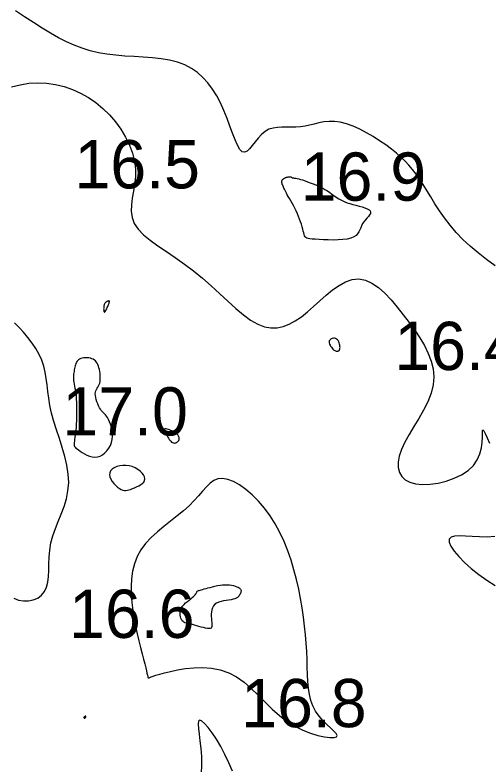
# Model space of a CAD drawing. Extents: x 3040093 to 3056816, y 408076 to 509144.
# Drawn here: x 3046478.9 to 3046528.1, y 434792.3 to 434870.1 of the extents above; entities that cross this region are included whole.
import ezdxf

# ---------------------------------------------------------------- set-up
doc = ezdxf.new("R2010")
doc.units = 0
doc.layers.add('V-CHAN-CONT-EL17', color=7, linetype='Continuous')
doc.layers.add('V-TOPO-SOUN-0610', color=7, linetype='Continuous')

msp = doc.modelspace()

# ---------------------------------------------------------------- linework, layer by layer
at = {"layer": 'V-CHAN-CONT-EL17'}
for points in [[(3046528.735, 434844.079), (3046527.833, 434844.735), (3046526.963, 434845.406), (3046526.139, 434846.094), (3046525.374, 434846.804), (3046524.678, 434847.535), (3046524.047, 434848.282), (3046523.475, 434849.032), (3046522.953, 434849.776), (3046522.477, 434850.505), (3046522.038, 434851.206), (3046521.63, 434851.871), (3046521.247, 434852.488), (3046520.88, 434853.052), (3046520.52, 434853.568), (3046520.158, 434854.044), (3046519.783, 434854.492), (3046519.386, 434854.918), (3046518.955, 434855.334), (3046518.482, 434855.748), (3046517.957, 434856.17), (3046517.372, 434856.604), (3046516.739, 434857.041), (3046516.069, 434857.468), (3046515.378, 434857.87), (3046514.678, 434858.233), (3046513.982, 434858.545), (3046513.305, 434858.791), (3046512.66, 434858.957), (3046512.056, 434859.035), (3046511.492, 434859.038), (3046510.959, 434858.984), (3046510.451, 434858.889), (3046509.961, 434858.773), (3046509.483, 434858.652), (3046509.01, 434858.546), (3046508.535, 434858.471), (3046508.054, 434858.439), (3046507.569, 434858.437), (3046507.085, 434858.447), (3046506.608, 434858.45), (3046506.142, 434858.425), (3046505.692, 434858.356), (3046505.265, 434858.222), (3046504.864, 434858.004), (3046504.493, 434857.694), (3046504.15, 434857.32), (3046503.832, 434856.92), (3046503.535, 434856.535), (3046503.256, 434856.201), (3046502.991, 434855.958), (3046502.737, 434855.844), (3046502.49, 434855.898), (3046502.247, 434856.147), (3046502.004, 434856.57), (3046501.754, 434857.135), (3046501.493, 434857.81), (3046501.216, 434858.563), (3046500.918, 434859.361), (3046500.594, 434860.172), (3046500.238, 434860.964), (3046499.847, 434861.71), (3046499.416, 434862.4), (3046498.941, 434863.033), (3046498.419, 434863.603), (3046497.844, 434864.107), (3046497.214, 434864.543), (3046496.525, 434864.906), (3046495.772, 434865.192), (3046494.955, 434865.402), (3046494.084, 434865.548), (3046493.171, 434865.647), (3046492.232, 434865.715), (3046491.277, 434865.769), (3046490.322, 434865.825), (3046489.379, 434865.898), (3046488.461, 434866.006), (3046487.578, 434866.163), (3046486.724, 434866.37), (3046485.892, 434866.63), (3046485.071, 434866.941), (3046484.253, 434867.306), (3046483.429, 434867.724), (3046482.591, 434868.195), (3046481.729, 434868.721), (3046480.838, 434869.298), (3046479.92, 434869.905), (3046478.982, 434870.519)], [(3046478.573, 434862.628), (3046479.445, 434862.854), (3046480.355, 434862.995), (3046481.282, 434863.047), (3046482.205, 434863.007), (3046483.118, 434862.879), (3046484.013, 434862.663), (3046484.885, 434862.365), (3046485.73, 434861.986), (3046486.542, 434861.529), (3046487.316, 434860.997), (3046488.045, 434860.394), (3046488.724, 434859.724), (3046489.346, 434858.996), (3046489.903, 434858.224), (3046490.385, 434857.418), (3046490.785, 434856.591), (3046491.095, 434855.755), (3046491.307, 434854.921), (3046491.412, 434854.102), (3046491.41, 434853.307), (3046491.331, 434852.539), (3046491.211, 434851.796), (3046491.087, 434851.079), (3046490.997, 434850.388), (3046490.977, 434849.723), (3046491.066, 434849.082), (3046491.299, 434848.467), (3046491.704, 434847.875), (3046492.264, 434847.297), (3046492.955, 434846.723), (3046493.749, 434846.143), (3046494.622, 434845.545), (3046495.546, 434844.919), (3046496.497, 434844.254), (3046497.447, 434843.541), (3046498.376, 434842.774), (3046499.278, 434841.975), (3046500.153, 434841.171), (3046501, 434840.388), (3046501.818, 434839.656), (3046502.607, 434838.999), (3046503.366, 434838.447), (3046504.094, 434838.025), (3046504.791, 434837.756), (3046505.463, 434837.632), (3046506.114, 434837.643), (3046506.75, 434837.776), (3046507.376, 434838.019), (3046507.998, 434838.36), (3046508.621, 434838.787), (3046509.25, 434839.288), (3046509.89, 434839.847), (3046510.54, 434840.435), (3046511.2, 434841.018), (3046511.867, 434841.563), (3046512.54, 434842.037), (3046513.218, 434842.407), (3046513.898, 434842.64), (3046514.581, 434842.702), (3046515.263, 434842.57), (3046515.943, 434842.262), (3046516.617, 434841.802), (3046517.282, 434841.22), (3046517.936, 434840.54), (3046518.575, 434839.79), (3046519.197, 434838.997), (3046519.799, 434838.187), (3046520.375, 434837.382), (3046520.91, 434836.583), (3046521.388, 434835.787), (3046521.791, 434834.989), (3046522.101, 434834.186), (3046522.302, 434833.374), (3046522.377, 434832.549), (3046522.308, 434831.708), (3046522.086, 434830.848), (3046521.739, 434829.976), (3046521.302, 434829.103), (3046520.811, 434828.237), (3046520.301, 434827.387), (3046519.807, 434826.563), (3046519.365, 434825.773), (3046519.011, 434825.028), (3046518.774, 434824.336), (3046518.659, 434823.702), (3046518.666, 434823.134), (3046518.792, 434822.635), (3046519.037, 434822.212), (3046519.401, 434821.87), (3046519.881, 434821.615), (3046520.478, 434821.452), (3046521.184, 434821.386), (3046521.971, 434821.414), (3046522.804, 434821.534), (3046523.649, 434821.741), (3046524.472, 434822.032), (3046525.238, 434822.403), (3046525.914, 434822.851), (3046526.464, 434823.373), (3046526.865, 434823.96), (3046527.134, 434824.582), (3046527.297, 434825.203), (3046527.38, 434825.789), (3046527.411, 434826.303), (3046527.417, 434826.712), (3046527.425, 434826.98), (3046527.46, 434827.07), (3046527.546, 434826.961), (3046527.686, 434826.671), (3046527.881, 434826.233), (3046528.128, 434825.678)], [(3046478.793, 434809.6), (3046479.278, 434809.401), (3046479.793, 434809.306), (3046480.315, 434809.313), (3046480.819, 434809.417), (3046481.284, 434809.615), (3046481.684, 434809.903), (3046481.998, 434810.276), (3046482.209, 434810.729), (3046482.334, 434811.254), (3046482.397, 434811.84), (3046482.424, 434812.477), (3046482.438, 434813.155), (3046482.465, 434813.862), (3046482.529, 434814.59), (3046482.654, 434815.327), (3046482.857, 434816.066), (3046483.121, 434816.809), (3046483.418, 434817.56), (3046483.722, 434818.322), (3046484.008, 434819.102), (3046484.25, 434819.902), (3046484.421, 434820.727), (3046484.495, 434821.582), (3046484.454, 434822.468), (3046484.314, 434823.378), (3046484.099, 434824.301), (3046483.832, 434825.228), (3046483.537, 434826.148), (3046483.238, 434827.052), (3046482.959, 434827.93), (3046482.724, 434828.771), (3046482.55, 434829.568), (3046482.425, 434830.324), (3046482.332, 434831.043), (3046482.252, 434831.731), (3046482.168, 434832.393), (3046482.062, 434833.034), (3046481.915, 434833.659), (3046481.709, 434834.274), (3046481.433, 434834.881), (3046481.092, 434835.478), (3046480.7, 434836.061), (3046480.27, 434836.626), (3046479.813, 434837.169), (3046479.342, 434837.685), (3046478.871, 434838.17)], [(3046528.699, 434815.983), (3046527.898, 434815.942), (3046527.102, 434815.956), (3046526.337, 434815.997), (3046525.633, 434816.042), (3046525.016, 434816.063), (3046524.514, 434816.036), (3046524.154, 434815.934), (3046523.964, 434815.732), (3046523.964, 434815.412), (3046524.142, 434814.988), (3046524.479, 434814.481), (3046524.955, 434813.913), (3046525.55, 434813.306), (3046526.245, 434812.68), (3046527.021, 434812.058), (3046527.857, 434811.461), (3046528.736, 434810.908)], [(3046501.485, 434791.652), (3046501.116, 434792.531), (3046500.704, 434793.39), (3046500.261, 434794.208), (3046499.808, 434794.961), (3046499.363, 434795.626), (3046498.946, 434796.181), (3046498.577, 434796.601), (3046498.274, 434796.863), (3046498.059, 434796.944), (3046497.942, 434796.828), (3046497.91, 434796.532), (3046497.941, 434796.08), (3046498.012, 434795.495), (3046498.104, 434794.802), (3046498.193, 434794.024), (3046498.258, 434793.185), (3046498.278, 434792.31), (3046498.237, 434791.419)]]:
    msp.add_lwpolyline(points, dxfattribs=at)
for points in [[(3046506.728, 434853.066), (3046506.804, 434853.122), (3046506.891, 434853.172), (3046506.985, 434853.214), (3046507.082, 434853.248), (3046507.178, 434853.274), (3046507.269, 434853.292), (3046507.35, 434853.3), (3046507.418, 434853.3), (3046507.474, 434853.293), (3046507.522, 434853.28), (3046507.563, 434853.263), (3046507.599, 434853.244), (3046507.634, 434853.225), (3046507.67, 434853.208), (3046507.709, 434853.194), (3046507.754, 434853.185), (3046507.809, 434853.178), (3046507.876, 434853.171), (3046507.96, 434853.161), (3046508.064, 434853.145), (3046508.193, 434853.121), (3046508.349, 434853.084), (3046508.536, 434853.034), (3046508.756, 434852.968), (3046509.003, 434852.887), (3046509.27, 434852.793), (3046509.549, 434852.69), (3046509.832, 434852.58), (3046510.112, 434852.464), (3046510.381, 434852.345), (3046510.632, 434852.226), (3046510.859, 434852.109), (3046511.064, 434851.993), (3046511.249, 434851.879), (3046511.421, 434851.767), (3046511.581, 434851.656), (3046511.734, 434851.546), (3046511.883, 434851.437), (3046512.033, 434851.329), (3046512.187, 434851.222), (3046512.348, 434851.115), (3046512.52, 434851.011), (3046512.706, 434850.908), (3046512.91, 434850.807), (3046513.135, 434850.709), (3046513.384, 434850.614), (3046513.66, 434850.522), (3046513.965, 434850.434), (3046514.287, 434850.348), (3046514.611, 434850.261), (3046514.922, 434850.173), (3046515.208, 434850.081), (3046515.453, 434849.983), (3046515.643, 434849.877), (3046515.763, 434849.762), (3046515.805, 434849.636), (3046515.777, 434849.498), (3046515.695, 434849.349), (3046515.573, 434849.189), (3046515.426, 434849.018), (3046515.267, 434848.837), (3046515.113, 434848.644), (3046514.976, 434848.441), (3046514.867, 434848.228), (3046514.777, 434848.011), (3046514.688, 434847.795), (3046514.588, 434847.586), (3046514.461, 434847.389), (3046514.291, 434847.211), (3046514.065, 434847.057), (3046513.766, 434846.934), (3046513.386, 434846.844), (3046512.94, 434846.785), (3046512.449, 434846.753), (3046511.935, 434846.742), (3046511.418, 434846.748), (3046510.921, 434846.765), (3046510.463, 434846.79), (3046510.068, 434846.817), (3046509.749, 434846.844), (3046509.502, 434846.872), (3046509.316, 434846.907), (3046509.181, 434846.951), (3046509.084, 434847.011), (3046509.016, 434847.09), (3046508.966, 434847.192), (3046508.922, 434847.322), (3046508.875, 434847.483), (3046508.824, 434847.672), (3046508.765, 434847.885), (3046508.699, 434848.12), (3046508.624, 434848.371), (3046508.539, 434848.636), (3046508.443, 434848.911), (3046508.333, 434849.192), (3046508.212, 434849.475), (3046508.079, 434849.758), (3046507.941, 434850.036), (3046507.799, 434850.307), (3046507.658, 434850.568), (3046507.52, 434850.814), (3046507.391, 434851.044), (3046507.272, 434851.253), (3046507.168, 434851.44), (3046507.077, 434851.606), (3046506.997, 434851.754), (3046506.928, 434851.887), (3046506.867, 434852.007), (3046506.814, 434852.117), (3046506.767, 434852.221), (3046506.724, 434852.32), (3046506.685, 434852.417), (3046506.65, 434852.512), (3046506.623, 434852.604), (3046506.605, 434852.693), (3046506.598, 434852.777), (3046506.605, 434852.858), (3046506.628, 434852.933), (3046506.669, 434853.002)], [(3046488.122, 434839.515), (3046488.126, 434839.441), (3046488.133, 434839.375), (3046488.145, 434839.321), (3046488.161, 434839.282), (3046488.183, 434839.261), (3046488.211, 434839.262), (3046488.246, 434839.289), (3046488.289, 434839.343), (3046488.336, 434839.421), (3046488.388, 434839.516), (3046488.441, 434839.623), (3046488.493, 434839.737), (3046488.543, 434839.851), (3046488.588, 434839.959), (3046488.627, 434840.056), (3046488.658, 434840.138), (3046488.681, 434840.205), (3046488.697, 434840.259), (3046488.708, 434840.301), (3046488.714, 434840.334), (3046488.715, 434840.359), (3046488.714, 434840.378), (3046488.71, 434840.393), (3046488.704, 434840.405), (3046488.697, 434840.415), (3046488.687, 434840.422), (3046488.675, 434840.426), (3046488.658, 434840.427), (3046488.637, 434840.425), (3046488.611, 434840.42), (3046488.579, 434840.41), (3046488.541, 434840.397), (3046488.499, 434840.38), (3046488.453, 434840.359), (3046488.406, 434840.332), (3046488.359, 434840.3), (3046488.314, 434840.262), (3046488.272, 434840.217), (3046488.235, 434840.167), (3046488.204, 434840.109), (3046488.178, 434840.046), (3046488.158, 434839.977), (3046488.143, 434839.904), (3046488.133, 434839.829), (3046488.126, 434839.751), (3046488.122, 434839.672), (3046488.121, 434839.593)], [(3046511.967, 434835.365), (3046512.04, 434835.311), (3046512.108, 434835.27), (3046512.174, 434835.242), (3046512.235, 434835.225), (3046512.294, 434835.217), (3046512.349, 434835.217), (3046512.401, 434835.225), (3046512.449, 434835.238), (3046512.494, 434835.258), (3046512.533, 434835.286), (3046512.568, 434835.324), (3046512.596, 434835.373), (3046512.616, 434835.435), (3046512.63, 434835.511), (3046512.634, 434835.602), (3046512.629, 434835.709), (3046512.614, 434835.828), (3046512.589, 434835.952), (3046512.552, 434836.077), (3046512.503, 434836.198), (3046512.441, 434836.308), (3046512.366, 434836.403), (3046512.277, 434836.477), (3046512.174, 434836.526), (3046512.062, 434836.55), (3046511.947, 434836.551), (3046511.834, 434836.531), (3046511.729, 434836.492), (3046511.638, 434836.435), (3046511.567, 434836.362), (3046511.521, 434836.275), (3046511.504, 434836.176), (3046511.514, 434836.067), (3046511.547, 434835.954), (3046511.597, 434835.839), (3046511.661, 434835.726), (3046511.734, 434835.618), (3046511.813, 434835.52), (3046511.892, 434835.435)], [(3046487.751, 434824.331), (3046488.008, 434824.47), (3046488.248, 434824.657), (3046488.466, 434824.885), (3046488.655, 434825.148), (3046488.813, 434825.438), (3046488.932, 434825.748), (3046489.009, 434826.069), (3046489.04, 434826.397), (3046489.031, 434826.723), (3046488.987, 434827.042), (3046488.917, 434827.348), (3046488.827, 434827.636), (3046488.725, 434827.899), (3046488.616, 434828.131), (3046488.508, 434828.327), (3046488.407, 434828.482), (3046488.312, 434828.605), (3046488.222, 434828.704), (3046488.135, 434828.79), (3046488.049, 434828.872), (3046487.964, 434828.96), (3046487.877, 434829.064), (3046487.786, 434829.193), (3046487.691, 434829.353), (3046487.596, 434829.541), (3046487.504, 434829.749), (3046487.421, 434829.968), (3046487.349, 434830.191), (3046487.293, 434830.411), (3046487.259, 434830.619), (3046487.249, 434830.809), (3046487.266, 434830.974), (3046487.307, 434831.118), (3046487.365, 434831.248), (3046487.434, 434831.37), (3046487.509, 434831.49), (3046487.583, 434831.614), (3046487.651, 434831.749), (3046487.707, 434831.901), (3046487.746, 434832.074), (3046487.768, 434832.264), (3046487.775, 434832.468), (3046487.768, 434832.679), (3046487.749, 434832.893), (3046487.719, 434833.104), (3046487.679, 434833.308), (3046487.631, 434833.499), (3046487.577, 434833.674), (3046487.514, 434833.832), (3046487.442, 434833.973), (3046487.36, 434834.097), (3046487.266, 434834.204), (3046487.159, 434834.296), (3046487.037, 434834.372), (3046486.9, 434834.433), (3046486.747, 434834.479), (3046486.582, 434834.509), (3046486.411, 434834.526), (3046486.237, 434834.527), (3046486.067, 434834.515), (3046485.904, 434834.488), (3046485.755, 434834.447), (3046485.624, 434834.392), (3046485.514, 434834.324), (3046485.425, 434834.243), (3046485.353, 434834.15), (3046485.294, 434834.048), (3046485.247, 434833.935), (3046485.208, 434833.815), (3046485.174, 434833.687), (3046485.142, 434833.553), (3046485.109, 434833.414), (3046485.077, 434833.271), (3046485.048, 434833.123), (3046485.022, 434832.971), (3046485.002, 434832.815), (3046484.988, 434832.655), (3046484.984, 434832.493), (3046484.99, 434832.327), (3046485.007, 434832.159), (3046485.033, 434831.984), (3046485.067, 434831.799), (3046485.106, 434831.599), (3046485.146, 434831.382), (3046485.187, 434831.143), (3046485.225, 434830.878), (3046485.258, 434830.583), (3046485.284, 434830.257), (3046485.303, 434829.905), (3046485.315, 434829.534), (3046485.32, 434829.151), (3046485.319, 434828.765), (3046485.311, 434828.381), (3046485.297, 434828.009), (3046485.278, 434827.655), (3046485.253, 434827.324), (3046485.225, 434827.02), (3046485.194, 434826.741), (3046485.162, 434826.488), (3046485.132, 434826.26), (3046485.105, 434826.058), (3046485.081, 434825.882), (3046485.065, 434825.733), (3046485.056, 434825.608), (3046485.058, 434825.503), (3046485.075, 434825.413), (3046485.111, 434825.331), (3046485.168, 434825.251), (3046485.251, 434825.168), (3046485.362, 434825.075), (3046485.506, 434824.967), (3046485.684, 434824.841), (3046485.893, 434824.703), (3046486.127, 434824.566), (3046486.38, 434824.439), (3046486.648, 434824.334), (3046486.924, 434824.26), (3046487.203, 434824.228), (3046487.481, 434824.25)], [(3046495.966, 434826.118), (3046495.964, 434826.196), (3046495.947, 434826.273), (3046495.919, 434826.347), (3046495.882, 434826.417), (3046495.84, 434826.483), (3046495.796, 434826.543), (3046495.753, 434826.596), (3046495.712, 434826.642), (3046495.674, 434826.681), (3046495.633, 434826.716), (3046495.588, 434826.748), (3046495.536, 434826.78), (3046495.475, 434826.814), (3046495.4, 434826.851), (3046495.309, 434826.893), (3046495.202, 434826.941), (3046495.082, 434826.992), (3046494.956, 434827.043), (3046494.83, 434827.089), (3046494.71, 434827.126), (3046494.603, 434827.15), (3046494.514, 434827.158), (3046494.449, 434827.145), (3046494.414, 434827.109), (3046494.405, 434827.051), (3046494.42, 434826.974), (3046494.454, 434826.883), (3046494.503, 434826.779), (3046494.565, 434826.665), (3046494.634, 434826.546), (3046494.707, 434826.423), (3046494.781, 434826.3), (3046494.855, 434826.18), (3046494.931, 434826.066), (3046495.009, 434825.962), (3046495.089, 434825.87), (3046495.172, 434825.793), (3046495.258, 434825.735), (3046495.348, 434825.698), (3046495.441, 434825.686), (3046495.536, 434825.695), (3046495.628, 434825.723), (3046495.716, 434825.766), (3046495.795, 434825.823), (3046495.862, 434825.889), (3046495.915, 434825.962), (3046495.951, 434826.039)], [(3046491.317, 434821.041), (3046491.536, 434821.135), (3046491.752, 434821.241), (3046491.954, 434821.359), (3046492.131, 434821.491), (3046492.271, 434821.637), (3046492.364, 434821.799), (3046492.396, 434821.977), (3046492.361, 434822.171), (3046492.263, 434822.374), (3046492.108, 434822.578), (3046491.905, 434822.775), (3046491.662, 434822.957), (3046491.385, 434823.115), (3046491.082, 434823.242), (3046490.761, 434823.329), (3046490.431, 434823.369), (3046490.1, 434823.366), (3046489.782, 434823.322), (3046489.486, 434823.24), (3046489.223, 434823.124), (3046489.006, 434822.979), (3046488.844, 434822.806), (3046488.748, 434822.61), (3046488.727, 434822.396), (3046488.772, 434822.169), (3046488.871, 434821.938), (3046489.012, 434821.709), (3046489.184, 434821.491), (3046489.375, 434821.291), (3046489.572, 434821.116), (3046489.764, 434820.974), (3046489.942, 434820.871), (3046490.108, 434820.804), (3046490.266, 434820.77), (3046490.421, 434820.765), (3046490.578, 434820.785), (3046490.742, 434820.827), (3046490.917, 434820.886), (3046491.108, 434820.958)], [(3046501.912, 434801.426), (3046502.689, 434800.871), (3046503.433, 434800.23), (3046504.158, 434799.534), (3046504.876, 434798.814), (3046505.601, 434798.102), (3046506.345, 434797.429), (3046507.121, 434796.825), (3046507.935, 434796.317), (3046508.762, 434795.906), (3046509.573, 434795.586), (3046510.335, 434795.355), (3046511.018, 434795.206), (3046511.59, 434795.136), (3046512.02, 434795.14), (3046512.277, 434795.214), (3046512.341, 434795.353), (3046512.236, 434795.554), (3046512, 434795.814), (3046511.668, 434796.128), (3046511.276, 434796.495), (3046510.86, 434796.91), (3046510.456, 434797.371), (3046510.101, 434797.874), (3046509.822, 434798.416), (3046509.615, 434798.996), (3046509.469, 434799.614), (3046509.37, 434800.268), (3046509.308, 434800.958), (3046509.269, 434801.684), (3046509.242, 434802.443), (3046509.214, 434803.237), (3046509.175, 434804.062), (3046509.121, 434804.919), (3046509.05, 434805.803), (3046508.959, 434806.712), (3046508.845, 434807.644), (3046508.706, 434808.596), (3046508.541, 434809.565), (3046508.345, 434810.549), (3046508.118, 434811.545), (3046507.855, 434812.545), (3046507.555, 434813.54), (3046507.213, 434814.523), (3046506.828, 434815.484), (3046506.396, 434816.415), (3046505.915, 434817.309), (3046505.381, 434818.155), (3046504.795, 434818.946), (3046504.169, 434819.671), (3046503.518, 434820.318), (3046502.859, 434820.877), (3046502.207, 434821.337), (3046501.577, 434821.685), (3046500.984, 434821.912), (3046500.446, 434822.006), (3046499.97, 434821.961), (3046499.545, 434821.79), (3046499.15, 434821.512), (3046498.769, 434821.147), (3046498.381, 434820.713), (3046497.968, 434820.227), (3046497.511, 434819.711), (3046496.991, 434819.181), (3046496.397, 434818.653), (3046495.746, 434818.124), (3046495.061, 434817.589), (3046494.367, 434817.042), (3046493.687, 434816.476), (3046493.047, 434815.885), (3046492.469, 434815.264), (3046491.979, 434814.606), (3046491.594, 434813.908), (3046491.31, 434813.173), (3046491.116, 434812.407), (3046491.002, 434811.616), (3046490.958, 434810.807), (3046490.973, 434809.985), (3046491.037, 434809.156), (3046491.14, 434808.326), (3046491.271, 434807.502), (3046491.423, 434806.694), (3046491.589, 434805.913), (3046491.761, 434805.168), (3046491.934, 434804.472), (3046492.099, 434803.834), (3046492.249, 434803.265), (3046492.378, 434802.775), (3046492.48, 434802.373), (3046492.557, 434802.052), (3046492.615, 434801.804), (3046492.656, 434801.618), (3046492.686, 434801.488), (3046492.709, 434801.402), (3046492.728, 434801.354), (3046492.749, 434801.332), (3046492.777, 434801.331), (3046492.827, 434801.348), (3046492.912, 434801.384), (3046493.05, 434801.44), (3046493.256, 434801.515), (3046493.545, 434801.609), (3046493.932, 434801.724), (3046494.434, 434801.858), (3046495.058, 434802.009), (3046495.79, 434802.16), (3046496.603, 434802.288), (3046497.476, 434802.374), (3046498.385, 434802.395), (3046499.306, 434802.331), (3046500.215, 434802.161), (3046501.09, 434801.863)], [(3046497.124, 434806.907), (3046496.952, 434806.943), (3046496.8, 434806.976), (3046496.666, 434807.01), (3046496.548, 434807.05), (3046496.443, 434807.103), (3046496.35, 434807.172), (3046496.267, 434807.263), (3046496.192, 434807.38), (3046496.129, 434807.52), (3046496.08, 434807.678), (3046496.05, 434807.85), (3046496.043, 434808.032), (3046496.062, 434808.219), (3046496.111, 434808.408), (3046496.194, 434808.593), (3046496.312, 434808.772), (3046496.459, 434808.942), (3046496.625, 434809.104), (3046496.803, 434809.257), (3046496.983, 434809.4), (3046497.156, 434809.534), (3046497.313, 434809.656), (3046497.446, 434809.767), (3046497.549, 434809.867), (3046497.624, 434809.956), (3046497.677, 434810.035), (3046497.715, 434810.104), (3046497.744, 434810.166), (3046497.769, 434810.219), (3046497.797, 434810.266), (3046497.833, 434810.308), (3046497.882, 434810.344), (3046497.948, 434810.377), (3046498.029, 434810.408), (3046498.129, 434810.439), (3046498.249, 434810.472), (3046498.388, 434810.509), (3046498.549, 434810.551), (3046498.734, 434810.6), (3046498.941, 434810.657), (3046499.168, 434810.719), (3046499.411, 434810.783), (3046499.664, 434810.844), (3046499.925, 434810.9), (3046500.187, 434810.947), (3046500.447, 434810.981), (3046500.701, 434810.999), (3046500.944, 434810.998), (3046501.174, 434810.98), (3046501.389, 434810.947), (3046501.587, 434810.902), (3046501.766, 434810.848), (3046501.924, 434810.787), (3046502.059, 434810.723), (3046502.168, 434810.657), (3046502.251, 434810.592), (3046502.309, 434810.528), (3046502.346, 434810.463), (3046502.364, 434810.398), (3046502.365, 434810.33), (3046502.354, 434810.26), (3046502.332, 434810.185), (3046502.302, 434810.107), (3046502.266, 434810.023), (3046502.221, 434809.936), (3046502.164, 434809.848), (3046502.089, 434809.762), (3046501.994, 434809.68), (3046501.874, 434809.604), (3046501.725, 434809.537), (3046501.543, 434809.48), (3046501.327, 434809.435), (3046501.084, 434809.397), (3046500.826, 434809.359), (3046500.561, 434809.316), (3046500.301, 434809.261), (3046500.055, 434809.188), (3046499.835, 434809.091), (3046499.65, 434808.964), (3046499.507, 434808.801), (3046499.405, 434808.61), (3046499.337, 434808.397), (3046499.297, 434808.169), (3046499.28, 434807.935), (3046499.281, 434807.701), (3046499.294, 434807.476), (3046499.312, 434807.266), (3046499.331, 434807.078), (3046499.346, 434806.913), (3046499.35, 434806.772), (3046499.34, 434806.656), (3046499.309, 434806.564), (3046499.254, 434806.498), (3046499.168, 434806.458), (3046499.047, 434806.444), (3046498.888, 434806.456), (3046498.696, 434806.49), (3046498.48, 434806.54), (3046498.248, 434806.602), (3046498.007, 434806.67), (3046497.767, 434806.74), (3046497.534, 434806.805), (3046497.318, 434806.862)], [(3046486.17, 434797.162), (3046486.182, 434797.168), (3046486.194, 434797.175), (3046486.205, 434797.183), (3046486.215, 434797.193), (3046486.224, 434797.203), (3046486.233, 434797.214), (3046486.242, 434797.224), (3046486.25, 434797.233), (3046486.258, 434797.241), (3046486.265, 434797.25), (3046486.271, 434797.258), (3046486.276, 434797.266), (3046486.28, 434797.275), (3046486.282, 434797.285), (3046486.283, 434797.295), (3046486.281, 434797.306), (3046486.278, 434797.318), (3046486.272, 434797.329), (3046486.266, 434797.34), (3046486.258, 434797.35), (3046486.25, 434797.358), (3046486.241, 434797.364), (3046486.231, 434797.366), (3046486.221, 434797.365), (3046486.211, 434797.362), (3046486.201, 434797.355), (3046486.19, 434797.347), (3046486.179, 434797.336), (3046486.167, 434797.325), (3046486.154, 434797.313), (3046486.141, 434797.301), (3046486.127, 434797.289), (3046486.113, 434797.277), (3046486.099, 434797.265), (3046486.087, 434797.254), (3046486.076, 434797.242), (3046486.068, 434797.231), (3046486.064, 434797.221), (3046486.063, 434797.21), (3046486.066, 434797.2), (3046486.073, 434797.19), (3046486.084, 434797.181), (3046486.096, 434797.173), (3046486.11, 434797.166), (3046486.126, 434797.162), (3046486.141, 434797.159), (3046486.156, 434797.159)]]:
    msp.add_lwpolyline(points, close=True, dxfattribs=at)

# ---------------------------------------------------------------- texts
at = {"layer": 'V-TOPO-SOUN-0610'}
for s, p in [('16.5 ', (3046485.093, 434852.1)), ('16.9 ', (3046508.553, 434850.82)), ('16.4 ', (3046518.263, 434833.26)), ('17.0 ', (3046483.843, 434826.47)), ('16.6 ', (3046484.533, 434805.48)), ('16.8 ', (3046502.383, 434796.22))]:
    msp.add_text(s, height=5, dxfattribs=at).set_placement(p)

doc.saveas('drawing.dxf')
